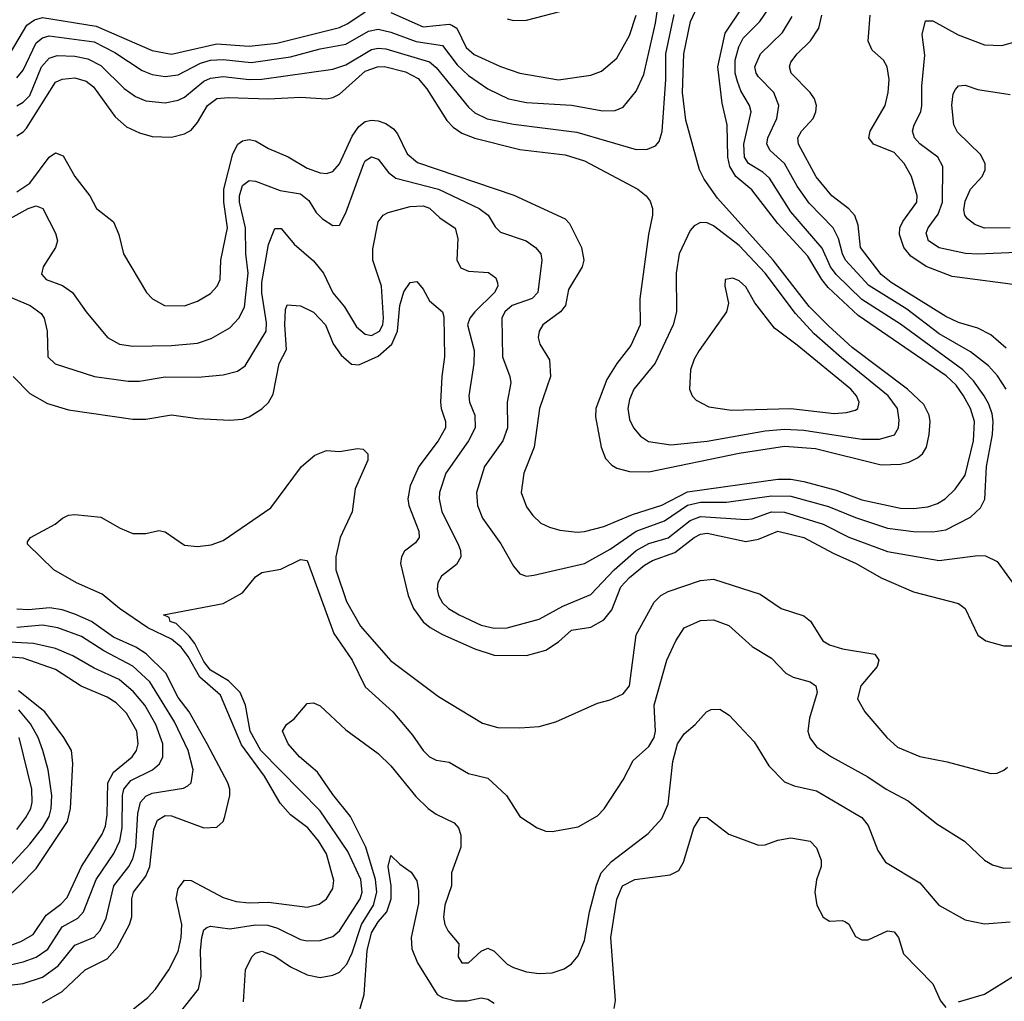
# Model space of a CAD drawing. Header units: inches. Extents: x 1308407 to 1441228, y 959628 to 1036311.
# Tile 375 of 656: x 1366639 to 1369692, y 1004652 to 1007696. Entities that reach past the tile are written whole.
import ezdxf

# ---------------------------------------------------------------- set-up
doc = ezdxf.new("R2010")
doc.units = ezdxf.units.IN
doc.header["$MEASUREMENT"] = 0
doc.layers.add('B3060', color=7, linetype='Continuous')

msp = doc.modelspace()

# ---------------------------------------------------------------- linework, layer by layer
at = {"layer": 'B3060', "color": 5}
for points, elevation in [([(1366630, 1007515.2), (1366650, 1007539.6), (1366690, 1007624.4), (1366710, 1007640.1), (1366730, 1007646), (1366870, 1007627.5), (1366934.1, 1007594.1), (1367018.4, 1007538.4), (1367050, 1007526.1), (1367090, 1007520.1), (1367130, 1007525.3), (1367199.4, 1007560.6), (1367230, 1007570.8), (1367270, 1007572.3), (1367356.5, 1007563.5), (1367478.9, 1007581.1), (1367570, 1007605.4), (1367650, 1007620.4), (1367720, 1007660), (1367750, 1007666.2), (1367790, 1007657.3), (1367868.1, 1007628.1), (1367950, 1007616.1), (1367995.7, 1007555.7), (1368030, 1007522.9), (1368090, 1007481.8), (1368154.3, 1007450), (1368210, 1007439.1), (1368350, 1007431.3), (1368447, 1007413), (1368485.3, 1007414.7), (1368510, 1007424.7), (1368550, 1007474.4), (1368574.2, 1007525.8), (1368610, 1007684.9), (1368622.9, 1007770)], 3260), ([(1366630, 1007336.1), (1366650, 1007348.1), (1366660, 1007360), (1366750, 1007501.7), (1366770, 1007511.7), (1366810, 1007516), (1366845, 1007505), (1366868.1, 1007488.1), (1366935.2, 1007395.2), (1366970, 1007363.5), (1367010, 1007345.1), (1367050, 1007334), (1367110, 1007332.1), (1367150, 1007341.5), (1367170, 1007353.5), (1367190, 1007377.4), (1367221.2, 1007430), (1367250, 1007451.2), (1367285, 1007455), (1367410, 1007450.4), (1367510, 1007455.5), (1367590, 1007450.6), (1367610, 1007454.6), (1367630, 1007465.3), (1367710, 1007535.9), (1367748.6, 1007550), (1367770, 1007550.9), (1367834.7, 1007534.7), (1367873.9, 1007513.9), (1367901.7, 1007481.7), (1367963.3, 1007383.3), (1367982.7, 1007362.7), (1368010, 1007344.1), (1368050, 1007328.4), (1368190, 1007293.2), (1368330, 1007276.7), (1368390, 1007258.1), (1368555.6, 1007170), (1368581.3, 1007150), (1368593.6, 1007133.6), (1368601.3, 1007110), (1368601.1, 1007090), (1368588.6, 1007030), (1368561.2, 1006830), (1368562.5, 1006750), (1368534, 1006686), (1368490, 1006629.8), (1368459.8, 1006580.2), (1368425.2, 1006490), (1368424.7, 1006464.7), (1368441.5, 1006370), (1368455.5, 1006335.5), (1368474.4, 1006314.4), (1368490, 1006305.1), (1368530, 1006294.7), (1368590, 1006293.5), (1368870, 1006351.6), (1369010, 1006373.4), (1369105.9, 1006365.9), (1369310, 1006316), (1369370, 1006318), (1369395.9, 1006324.1), (1369422.5, 1006337.5), (1369438.4, 1006350), (1369450.9, 1006370), (1369459.1, 1006410), (1369461.8, 1006450), (1369458.6, 1006470), (1369442.4, 1006502.4), (1369391.5, 1006550), (1369219.9, 1006679.9), (1369146.2, 1006746.2), (1369087, 1006807), (1368975.4, 1006950), (1368802.6, 1007142.6), (1368761.2, 1007201.2), (1368746.3, 1007230), (1368704.5, 1007384.5), (1368693.6, 1007470), (1368698.5, 1007590), (1368718.7, 1007690), (1368746.8, 1007750)], 3220), ([(1366306.2, 1007706.2), (1366330, 1007694.3), (1366372.6, 1007632.6), (1366408.3, 1007608.3), (1366490, 1007584.6), (1366550, 1007576.9), (1366590, 1007582.2), (1366610, 1007593.5), (1366660.7, 1007679.3), (1366684.7, 1007695.3), (1366710, 1007702.6), (1366875.7, 1007675.7), (1367050, 1007599.9), (1367110, 1007589.4), (1367250, 1007620.9), (1367350, 1007613.5), (1367436.5, 1007623.5), (1367630, 1007671.7), (1367656, 1007684), (1367710, 1007720.4)], 3280), ([(1366590.7, 1007069.3), (1366665.3, 1007110), (1366690, 1007118.3), (1366710.2, 1007110), (1366750, 1007034.4), (1366756.5, 1007010), (1366750.2, 1006990), (1366711.1, 1006930), (1366706.8, 1006906.8), (1366721.3, 1006890), (1366771.2, 1006871.2), (1366802.2, 1006850), (1366844.7, 1006790), (1366910.7, 1006710.7), (1366948.4, 1006690), (1366990, 1006683.1), (1367110, 1006686.1), (1367190, 1006693.3), (1367233, 1006707), (1367290, 1006740.1), (1367318.1, 1006770), (1367335.7, 1006804.3), (1367347.1, 1006910), (1367339.9, 1006970), (1367338.6, 1007050), (1367320.1, 1007130), (1367320.2, 1007150), (1367330, 1007182), (1367350, 1007197.4), (1367370, 1007195.4), (1367446.6, 1007166.6), (1367510, 1007155.9), (1367535.4, 1007135.4), (1367558.3, 1007098.3), (1367577.9, 1007077.9), (1367610, 1007057.3), (1367630, 1007058.7), (1367650, 1007096.9), (1367705.6, 1007250), (1367710, 1007258.2), (1367730, 1007270.7), (1367750, 1007263.2), (1367782.5, 1007222.5), (1367804.7, 1007204.7), (1367937.7, 1007170), (1368063.2, 1007110), (1368091.7, 1007090), (1368113.1, 1007053.1), (1368130, 1007036.9), (1368209, 1007010), (1368238.6, 1006990), (1368254.3, 1006970), (1368257.6, 1006950), (1368245.1, 1006850), (1368228.3, 1006831.7), (1368165.5, 1006810), (1368143.6, 1006790), (1368133.8, 1006770), (1368135.7, 1006650), (1368159.1, 1006590), (1368161.5, 1006570), (1368150.1, 1006510), (1368151.5, 1006430), (1368137.1, 1006390), (1368079.8, 1006310), (1368055.1, 1006230), (1368058.5, 1006190), (1368074.1, 1006150), (1368130.5, 1006070.5), (1368170, 1006001.6), (1368190, 1005978), (1368210, 1005970.4), (1368233.4, 1005973.4), (1368390, 1006009.6), (1368470, 1006053.7), (1368550, 1006109.8), (1368637.7, 1006142.3), (1368710, 1006190.3), (1368750, 1006200.2), (1368830, 1006199.7), (1368970, 1006219.6), (1369030, 1006218.1), (1369146.6, 1006186.6), (1369230, 1006152.3), (1369330, 1006119.7), (1369410, 1006108.7), (1369470, 1006108.1), (1369510, 1006114.4), (1369586.5, 1006153.5), (1369617.6, 1006182.4), (1369631, 1006209), (1369636.3, 1006310), (1369655.7, 1006410), (1369657.7, 1006450), (1369653.7, 1006473.7), (1369644, 1006504), (1369629.6, 1006530), (1369596.1, 1006576.1), (1369563.1, 1006610), (1369370, 1006751.5), (1369250, 1006828.2), (1369170, 1006905.8), (1369153.4, 1006930), (1369127.4, 1006987.4), (1369030, 1007099.9), (1368964.2, 1007204.2), (1368943.5, 1007223.5), (1368898.9, 1007250), (1368886.4, 1007270), (1368884.4, 1007310), (1368906.7, 1007410), (1368901.6, 1007430), (1368875.3, 1007475.3), (1368864.3, 1007504.3), (1368857.3, 1007530), (1368857, 1007570), (1368868.5, 1007611.5), (1368881.7, 1007638.3), (1368933.8, 1007690), (1368960.3, 1007730)], 3160), ([(1366630, 1007161.9), (1366670, 1007188.5), (1366730, 1007270.1), (1366750, 1007283.5), (1366773.6, 1007273.6), (1366809.5, 1007210), (1366855.8, 1007150), (1366877.3, 1007110), (1366930, 1007068.7), (1366946.7, 1007030), (1366960.2, 1006970), (1367031.7, 1006850), (1367050.4, 1006830), (1367087.7, 1006810), (1367150, 1006808.7), (1367190, 1006823.2), (1367230, 1006847), (1367250.8, 1006869.2), (1367260.5, 1006890), (1367262.7, 1006950), (1367283.1, 1007050), (1367271.9, 1007130), (1367271.9, 1007170), (1367299.6, 1007280.4), (1367315.2, 1007310), (1367330, 1007320.3), (1367350, 1007324.6), (1367370, 1007320.6), (1367410, 1007297), (1367470.8, 1007270.8), (1367530, 1007235.7), (1367570, 1007220.7), (1367590, 1007218.5), (1367610, 1007225.5), (1367630, 1007249.3), (1367670, 1007334.5), (1367690, 1007365.2), (1367710, 1007380.3), (1367730, 1007384.7), (1367750, 1007382), (1367773.8, 1007373.8), (1367797.4, 1007357.4), (1367810, 1007341.8), (1367840.4, 1007280.4), (1367872.6, 1007252.6), (1368171.3, 1007151.3), (1368330, 1007078.7), (1368344, 1007064), (1368380.4, 1006990), (1368387.8, 1006950), (1368383.3, 1006930), (1368340.8, 1006859.2), (1368331.3, 1006810), (1368315.2, 1006790), (1368261, 1006750), (1368249.4, 1006730), (1368246.2, 1006710), (1368251.2, 1006690), (1368281.2, 1006641.2), (1368285.1, 1006590), (1368250.6, 1006490), (1368234.5, 1006370), (1368201.9, 1006290), (1368193.5, 1006230), (1368210, 1006185.7), (1368230, 1006158.3), (1368255.2, 1006135.2), (1368281.9, 1006121.9), (1368313.5, 1006113.5), (1368367, 1006107), (1368390, 1006108.5), (1368450, 1006124.6), (1368538.8, 1006161.2), (1368629.8, 1006190.2), (1368710, 1006231.8), (1368990, 1006271.3), (1369030, 1006271.4), (1369070, 1006264.2), (1369170, 1006237.4), (1369250, 1006207.2), (1369370, 1006181.3), (1369410, 1006180.1), (1369454.5, 1006185.5), (1369484.6, 1006195.4), (1369508.2, 1006210), (1369539.7, 1006240.3), (1369570, 1006283.2), (1369596.1, 1006390), (1369598.9, 1006450), (1369586.6, 1006490), (1369565.8, 1006530), (1369542.4, 1006562.4), (1369511.7, 1006591.7), (1369238.5, 1006778.5), (1369146, 1006866), (1369126.1, 1006890), (1369082.8, 1006962.8), (1368990, 1007064), (1368908.8, 1007168.8), (1368858.9, 1007210), (1368840.7, 1007240.7), (1368834.2, 1007270), (1368832.3, 1007370), (1368817.2, 1007437.2), (1368803.4, 1007550), (1368826.3, 1007653.7), (1368877.3, 1007730)], 3180), ([(1367790, 1007717.9), (1367890, 1007674.2), (1367970, 1007681.6), (1367978.9, 1007678.9), (1367993.9, 1007670), (1368023.7, 1007610), (1368047.7, 1007587.7), (1368130, 1007550.5), (1368190, 1007530.5), (1368310, 1007509.3), (1368410, 1007524.1), (1368443.3, 1007536.7), (1368490, 1007576.8), (1368530, 1007646.5), (1368550.3, 1007710)], 3280), ([(1368150, 1007698.9), (1368170, 1007693.6), (1368210, 1007694.8), (1368317.4, 1007722.6)], 3320), ([(1366630, 1007428.3), (1366650, 1007440.5), (1366670, 1007460.8), (1366705.9, 1007550), (1366730, 1007576.9), (1366755.1, 1007584.9), (1366810, 1007583), (1366850, 1007574.4), (1366890, 1007554), (1366962.4, 1007482.4), (1366997.5, 1007457.5), (1367030, 1007444.4), (1367090, 1007437.8), (1367130, 1007445.9), (1367150, 1007455.4), (1367210, 1007505.4), (1367230, 1007515), (1367270, 1007519.3), (1367350, 1007510.9), (1367390, 1007511.5), (1367610, 1007542.2), (1367650, 1007555.8), (1367730, 1007603), (1367750, 1007608.1), (1367774, 1007606), (1367910, 1007565.3), (1367930, 1007547.2), (1368030, 1007424.7), (1368050, 1007407.3), (1368088.3, 1007388.3), (1368170, 1007372.4), (1368366.8, 1007346.8), (1368550, 1007293.6), (1368585.7, 1007294.3), (1368610, 1007304.7), (1368621.5, 1007318.5), (1368630.9, 1007349.1), (1368641.9, 1007510), (1368642.7, 1007590), (1368668.3, 1007711.7)], 3240), ([(1369697.1, 1006550), (1369671.2, 1006591.2), (1369642.4, 1006622.4), (1369586.5, 1006666.5), (1369490, 1006721.6), (1369390, 1006798.7), (1369271.4, 1006871.4), (1369199.1, 1006950), (1369189.7, 1006970), (1369177.9, 1007017.9), (1369160.8, 1007050), (1369087.1, 1007127.1), (1369050, 1007179.6), (1369010.7, 1007250), (1368965.6, 1007290), (1368955.8, 1007310), (1368958.9, 1007330), (1368986.9, 1007390), (1368992.9, 1007430), (1368976.9, 1007470), (1368930, 1007519.2), (1368922.6, 1007530), (1368918.7, 1007550), (1368935.6, 1007590), (1369003.9, 1007656.1), (1369034.2, 1007705.8)], 3140), ([(1369697.1, 1006677.1), (1369650, 1006718.5), (1369610, 1006739.5), (1369550, 1006757.3), (1369510, 1006775.1), (1369341.3, 1006881.3), (1369310, 1006905.9), (1369245.9, 1006990), (1369238.6, 1007058.6), (1369228.3, 1007088.3), (1369209.9, 1007109.9), (1369157.1, 1007150), (1369108.9, 1007208.9), (1369053.3, 1007310), (1369052.1, 1007330), (1369062.8, 1007350), (1369098.8, 1007390), (1369107.9, 1007410), (1369109.2, 1007430), (1369103.4, 1007450), (1369089.9, 1007470), (1369031.1, 1007530), (1369025.3, 1007550), (1369030, 1007563.7), (1369049.9, 1007590), (1369090.4, 1007630), (1369116.4, 1007670), (1369126.4, 1007710)], 3120), ([(1369750, 1006870.5), (1369530, 1006900.1), (1369450, 1006930.2), (1369402.3, 1006962.3), (1369380.6, 1006990), (1369366.4, 1007030), (1369368.3, 1007050), (1369377.6, 1007070), (1369421, 1007130), (1369421.7, 1007150), (1369403.7, 1007210), (1369381.2, 1007250), (1369350, 1007284.6), (1369286.4, 1007310), (1369271.9, 1007330), (1369275.9, 1007350), (1369322.5, 1007430), (1369332.2, 1007470), (1369335.2, 1007510), (1369329.1, 1007550), (1369316.8, 1007570), (1369281.6, 1007601.6), (1369270, 1007629.4), (1369276, 1007710)], 3080), ([(1369730, 1006974.1), (1369610, 1006969.1), (1369571.4, 1006971.4), (1369490, 1006988.5), (1369456.8, 1007010), (1369450, 1007034), (1369456.1, 1007050), (1369487.2, 1007092.8), (1369499.8, 1007130), (1369501.1, 1007241.1), (1369485.2, 1007270), (1369430, 1007310.5), (1369413.8, 1007330), (1369407, 1007350), (1369412.2, 1007370), (1369432.6, 1007410), (1369436, 1007430), (1369436.6, 1007490), (1369445.6, 1007585.6), (1369436.8, 1007650), (1369447.3, 1007692.8), (1369470, 1007692.4), (1369549, 1007649), (1369630, 1007618), (1369683.9, 1007616.1), (1369762.6, 1007637.4)], 3060), ([(1369710, 1007050.3), (1369629.9, 1007049.9), (1369600.7, 1007060.7), (1369578, 1007078), (1369569.5, 1007089.5), (1369566.7, 1007106.7), (1369570, 1007133.7), (1369586.9, 1007170), (1369623.4, 1007210), (1369632.8, 1007230), (1369632.2, 1007250), (1369617.6, 1007277.6), (1369547.2, 1007347.2), (1369535.5, 1007370), (1369529, 1007431), (1369533.7, 1007466.3), (1369540.6, 1007479.4), (1369550, 1007491.3), (1369570, 1007493.2), (1369610, 1007479), (1369710, 1007464.1)], 3040), ([(1366599.8, 1006839.8), (1366671, 1006810), (1366705.2, 1006785.2), (1366714.4, 1006770), (1366724.2, 1006730), (1366725.6, 1006650), (1366748.4, 1006628.4), (1366870.6, 1006589.4), (1366975.2, 1006575.2), (1367010, 1006575.4), (1367090, 1006588.1), (1367192.5, 1006587.5), (1367270, 1006594.5), (1367313.9, 1006606.1), (1367337.7, 1006622.3), (1367402.6, 1006730), (1367404.5, 1006755.5), (1367389.2, 1006849.2), (1367390, 1006880.5), (1367410, 1006999.3), (1367430, 1007048.7), (1367450, 1007048.9), (1367490, 1007000.2), (1367550, 1006947.8), (1367580.5, 1006910), (1367610, 1006849.2), (1367645.5, 1006805.5), (1367683.5, 1006743.5), (1367710, 1006720.5), (1367730, 1006716.6), (1367754.6, 1006730), (1367764.9, 1006750), (1367767.3, 1006770), (1367760.7, 1006870), (1367733.3, 1006950), (1367734.2, 1006985.8), (1367750.6, 1007069.4), (1367765.4, 1007090), (1367781.6, 1007098.4), (1367850, 1007116.8), (1367890, 1007118.7), (1367910, 1007111.5), (1367941.7, 1007081.7), (1367989.1, 1007049.1), (1367997.6, 1007017.6), (1367994.4, 1006950), (1368006.5, 1006926.5), (1368030, 1006916.4), (1368092.3, 1006912.3), (1368115.4, 1006895.4), (1368120.2, 1006880.2), (1368120.9, 1006870), (1368110.7, 1006850), (1368049.7, 1006790), (1368034.2, 1006770), (1368027.8, 1006750), (1368048.3, 1006670), (1368046.8, 1006630), (1368031.7, 1006530), (1368033.4, 1006510), (1368050.1, 1006470), (1368051, 1006430), (1368030.6, 1006390), (1367960.6, 1006290), (1367940.9, 1006230), (1367939.6, 1006210), (1367947.5, 1006170), (1367998, 1006070), (1368005.6, 1006050), (1368006.7, 1006030), (1367993.7, 1006006.3), (1367946.3, 1005970), (1367935.3, 1005950), (1367933.5, 1005930), (1367937.9, 1005910), (1367950, 1005887.9), (1367967.9, 1005870), (1368002, 1005850), (1368070, 1005818.6), (1368110, 1005809.3), (1368150, 1005810.5), (1368250, 1005837.3), (1368322.7, 1005877.3), (1368410, 1005913.5), (1368481.7, 1005990), (1368550, 1006049.8), (1368590, 1006071.7), (1368650, 1006089.5), (1368717.4, 1006142.6), (1368750, 1006155.4), (1368890, 1006146.1), (1368910, 1006147.9), (1368970, 1006169.5), (1369010, 1006169), (1369130, 1006131.3), (1369210, 1006091.8), (1369330, 1006047.2), (1369490, 1006018.6), (1369610, 1006034.8), (1369633.8, 1006033.8), (1369670, 1006016.1), (1369730, 1005933.1)], 3140), ([(1366618.6, 1006590), (1366670, 1006536.3), (1366725.3, 1006505.3), (1366790, 1006485.7), (1366990, 1006457.2), (1367030, 1006457.5), (1367110, 1006470.9), (1367190, 1006459.1), (1367290, 1006453.7), (1367330, 1006457.3), (1367350, 1006464.4), (1367390, 1006489.4), (1367410, 1006508.7), (1367424.8, 1006535.2), (1367443, 1006630), (1367466.4, 1006673.6), (1367461.3, 1006750), (1367463.2, 1006796.8), (1367468.3, 1006811.7), (1367510, 1006808.2), (1367550, 1006788.5), (1367587.5, 1006750), (1367610.6, 1006690.6), (1367635.7, 1006655.7), (1367668.1, 1006628.1), (1367690, 1006625.9), (1367750, 1006652.3), (1367792.3, 1006690), (1367810.5, 1006730), (1367817.7, 1006810), (1367830, 1006852.2), (1367850, 1006881.1), (1367870, 1006883.7), (1367890, 1006860.4), (1367910, 1006824.2), (1367950.1, 1006790.1), (1367954.1, 1006774.1), (1367956, 1006650), (1367947.7, 1006590), (1367943.8, 1006510), (1367945.9, 1006490), (1367959.6, 1006450), (1367959.4, 1006430), (1367936.6, 1006390), (1367876.2, 1006310), (1367849.2, 1006250), (1367842.4, 1006210), (1367845.2, 1006190), (1367876.2, 1006110), (1367877.3, 1006090), (1367866.4, 1006073.6), (1367832.4, 1006047.6), (1367822.9, 1006030), (1367819.5, 1006010), (1367843, 1005910), (1367860.1, 1005870), (1367890, 1005829.1), (1367911.2, 1005811.1), (1367950, 1005789.3), (1368050, 1005744.8), (1368110, 1005725.8), (1368210, 1005724.3), (1368270, 1005740.9), (1368310, 1005766.7), (1368350, 1005803.1), (1368410, 1005812.4), (1368450, 1005835.1), (1368474.4, 1005865.6), (1368503.2, 1005936.8), (1368530, 1005966.3), (1368575.9, 1006004.1), (1368601.2, 1006018.8), (1368670, 1006044.1), (1368730, 1006090.1), (1368750, 1006100.1), (1368770, 1006103.4), (1368890, 1006077.6), (1368930, 1006085.5), (1368990, 1006110.4), (1369070, 1006090.1), (1369161.5, 1006041.5), (1369232.5, 1006010), (1369310, 1005965.4), (1369410, 1005921.6), (1369550, 1005885.2), (1369570.2, 1005870), (1369610, 1005787.6), (1369634.9, 1005770), (1369690, 1005754.6), (1369730, 1005754.6)], 3120), ([(1366991.5, 1004628.5), (1367036.3, 1004663.7), (1367059.9, 1004690), (1367100.9, 1004750), (1367130, 1004806.9), (1367139.6, 1004850), (1367141.8, 1004890), (1367123.8, 1004970), (1367130, 1005001.6), (1367150, 1005027.6), (1367170, 1005027.2), (1367270, 1004974.1), (1367310, 1004961.3), (1367350, 1004957.4), (1367410, 1004959), (1367530, 1004944.2), (1367566.9, 1004953.1), (1367590.3, 1004969.7), (1367610, 1005002), (1367613.3, 1005026.7), (1367590, 1005109.8), (1367565.8, 1005150), (1367532.2, 1005190), (1367478.2, 1005230), (1367446.3, 1005266.3), (1367397.8, 1005350), (1367327, 1005447), (1367261.2, 1005601.2), (1367197.3, 1005657.3), (1367161.6, 1005721.6), (1367139.7, 1005750), (1367110, 1005774.9), (1367036.3, 1005810), (1366948, 1005870), (1366894.3, 1005914.3), (1366815, 1005950), (1366744.9, 1005990), (1366662.6, 1006070), (1366663.3, 1006076.7), (1366672.3, 1006090), (1366748.4, 1006131.6), (1366772, 1006150), (1366790, 1006159.6), (1366810, 1006161.8), (1366890, 1006153.8), (1366950, 1006119), (1366990, 1006102.8), (1367030, 1006102.4), (1367070, 1006111.5), (1367090, 1006107.4), (1367150, 1006066.5), (1367190, 1006062.8), (1367232.5, 1006067.5), (1367270, 1006080.8), (1367417.3, 1006182.7), (1367512.8, 1006310), (1367554.1, 1006345.9), (1367590, 1006359.7), (1367630, 1006356.5), (1367686.1, 1006366.1), (1367703.8, 1006363.8), (1367718.3, 1006350), (1367718, 1006330), (1367678.8, 1006241.2), (1367669.2, 1006170), (1367632.4, 1006090), (1367619.1, 1006030), (1367618.7, 1005990), (1367652.2, 1005892.2), (1367695.6, 1005815.6), (1367788.5, 1005708.5), (1367937.3, 1005597.3), (1368074.2, 1005514.2), (1368121, 1005501), (1368190, 1005499.8), (1368250, 1005504.4), (1368300.9, 1005519.1), (1368430, 1005576.3), (1368470, 1005586.8), (1368510, 1005605.6), (1368529.5, 1005630.5), (1368550, 1005788.4), (1368605.8, 1005890), (1368627, 1005910), (1368650, 1005922.4), (1368750, 1005956.6), (1368790, 1005961.1), (1368934.3, 1005914.3), (1368999.5, 1005870), (1369070, 1005847.1), (1369090.7, 1005830.7), (1369129.2, 1005770), (1369150, 1005757), (1369190, 1005744.8), (1369290, 1005728.9), (1369302.6, 1005710), (1369297.4, 1005690), (1369246.9, 1005630), (1369236.5, 1005590), (1369259.6, 1005550), (1369327.2, 1005470), (1369360.2, 1005440.2), (1369430, 1005410.8), (1369514.6, 1005394.6), (1369650, 1005358.3), (1369670, 1005359.5), (1369690, 1005368.5), (1369701.6, 1005378.4)], 3080), ([(1367130, 1004610.1), (1367193.3, 1004690), (1367201.3, 1004730), (1367199.7, 1004810), (1367203.5, 1004850), (1367210, 1004874), (1367219.1, 1004880.9), (1367230, 1004885.5), (1367290, 1004876.7), (1367370, 1004889.1), (1367408.2, 1004888.2), (1367438.7, 1004878.7), (1367510, 1004843.3), (1367530, 1004839.3), (1367570, 1004840.4), (1367610, 1004853.5), (1367630, 1004870.1), (1367694.1, 1004970), (1367700.6, 1004990), (1367697, 1005030), (1367656.3, 1005116.3), (1367570, 1005242.3), (1367386.6, 1005430), (1367353.2, 1005490), (1367339.2, 1005570), (1367322.2, 1005610), (1367286.1, 1005646.1), (1367230, 1005678.8), (1367210, 1005706.2), (1367181.7, 1005761.7), (1367164.1, 1005784.1), (1367124, 1005824), (1367105.6, 1005830), (1367102, 1005842), (1367085.2, 1005850), (1367270, 1005886), (1367330, 1005918.4), (1367370, 1005968.4), (1367390, 1005981.4), (1367448.4, 1005991.6), (1367510, 1006022), (1367530, 1006019.1), (1367612.4, 1005792.4), (1367670.1, 1005710), (1367710, 1005627.2), (1367796, 1005550), (1367857.2, 1005477.2), (1367889.7, 1005429.7), (1367910, 1005410.2), (1367930, 1005399.8), (1367970, 1005393.7), (1368030, 1005358.5), (1368090, 1005344.4), (1368148.4, 1005290), (1368190, 1005225.3), (1368243, 1005190), (1368270, 1005179.6), (1368290, 1005178.9), (1368370, 1005192.9), (1368430, 1005227.6), (1368450.6, 1005249.4), (1368510, 1005338.7), (1368541, 1005399), (1368590, 1005441.7), (1368606.6, 1005470), (1368609.9, 1005490), (1368606.3, 1005570), (1368645.7, 1005710), (1368673.3, 1005770), (1368699.1, 1005810), (1368750, 1005832.4), (1368790, 1005834.6), (1368837.9, 1005817.9), (1368910, 1005752.3), (1368970, 1005715.8), (1369014.3, 1005670), (1369037.5, 1005657.5), (1369090, 1005643.2), (1369107.6, 1005630), (1369111.7, 1005610), (1369087.7, 1005530), (1369083, 1005490), (1369088.6, 1005468.6), (1369110, 1005441.6), (1369156.5, 1005410), (1369268.4, 1005348.4), (1369325.3, 1005310), (1369394.2, 1005274.2), (1369482.6, 1005202.6), (1369568.3, 1005148.2), (1369630.2, 1005090.2), (1369655.2, 1005075.2), (1369690, 1005065), (1369730, 1005066.3)], 3060), ([(1366710, 1004647.4), (1366770, 1004682.4), (1366841.7, 1004750), (1366910, 1004783.9), (1366941.1, 1004818.9), (1366979, 1004890), (1366986.1, 1004913.9), (1366986.8, 1004970), (1366991.4, 1004990), (1367030, 1005040.4), (1367042.3, 1005070), (1367054.8, 1005185.2), (1367066.3, 1005213.7), (1367090, 1005227.8), (1367110, 1005227.5), (1367209.8, 1005190.2), (1367250, 1005192.1), (1367269.9, 1005210.1), (1367275.1, 1005224.9), (1367290.3, 1005290), (1367290.3, 1005310), (1367283.7, 1005330), (1367220.4, 1005450), (1367164.7, 1005550), (1367130, 1005593.9), (1367092.1, 1005670), (1367031.2, 1005730), (1366999.4, 1005750), (1366930, 1005781.2), (1366861.7, 1005830), (1366810, 1005852.4), (1366770, 1005865.9), (1366732.5, 1005872.5), (1366665.9, 1005865.9), (1366630, 1005868.3)], 3120), ([(1366470, 1004685.5), (1366650, 1004707.5), (1366710, 1004726.8), (1366758.4, 1004761.6), (1366810, 1004826.6), (1366870, 1004850.6), (1366888.8, 1004871.2), (1366906.5, 1004910), (1366930.6, 1005010), (1366977, 1005070), (1366990, 1005093.7), (1366999, 1005130), (1367005.2, 1005234.8), (1367013.8, 1005270), (1367030, 1005288.6), (1367050, 1005297.1), (1367146.8, 1005313.2), (1367159.9, 1005320.1), (1367170.6, 1005330), (1367176.7, 1005370), (1367160.9, 1005430), (1367119.1, 1005519.1), (1367042.5, 1005642.5), (1366990, 1005691.4), (1366899.2, 1005739.2), (1366830, 1005782.8), (1366757.4, 1005810), (1366710, 1005818.1), (1366630, 1005811)], 3140), ([(1366550, 1004751.4), (1366650, 1004774.4), (1366690, 1004789.4), (1366726, 1004814), (1366770, 1004882.5), (1366819.2, 1004910), (1366836.9, 1004930), (1366876.1, 1005030), (1366930.3, 1005110), (1366948.8, 1005150), (1366956.1, 1005190), (1366957.2, 1005290), (1366961.9, 1005310), (1366983.4, 1005336.6), (1367050.6, 1005370), (1367071.8, 1005388.2), (1367082.2, 1005410), (1367082.4, 1005450), (1367061.4, 1005510), (1367026.6, 1005570), (1366992.1, 1005612.1), (1366947.5, 1005650), (1366870, 1005685), (1366803.7, 1005723.7), (1366750, 1005746.4), (1366681.8, 1005761.8), (1366550, 1005768.8)], 3160), ([(1366570, 1004810.3), (1366642.8, 1004837.2), (1366680.3, 1004859.7), (1366721, 1004919), (1366766.8, 1004953.2), (1366786.3, 1004973.7), (1366830.3, 1005070), (1366894.8, 1005170), (1366904.4, 1005195.6), (1366909.7, 1005230), (1366912.1, 1005330), (1366930, 1005362.1), (1366987.2, 1005410), (1367000.6, 1005430), (1367006.5, 1005450), (1367002, 1005490), (1366970, 1005546), (1366937.5, 1005577.5), (1366910, 1005595.2), (1366829.2, 1005629.2), (1366750, 1005680.6), (1366650, 1005715.6), (1366550, 1005724.3)], 3180), ([(1366584.1, 1004955.9), (1366690, 1005063.6), (1366787.3, 1005210), (1366796.7, 1005250), (1366803.7, 1005390), (1366799.3, 1005430), (1366776, 1005470), (1366716.6, 1005550), (1366634.9, 1005614.9)], 3220), ([(1366559.7, 1005020.3), (1366670, 1005138.9), (1366709.9, 1005190), (1366730, 1005225.5), (1366736.9, 1005250), (1366738.2, 1005290), (1366727.5, 1005370), (1366711, 1005430), (1366696.3, 1005470), (1366672.8, 1005512.8), (1366635.8, 1005555.8)], 3240), ([(1367332.9, 1004650), (1367338.5, 1004750), (1367358.2, 1004790), (1367370, 1004801.4), (1367390, 1004807.9), (1367430, 1004791.8), (1367478.7, 1004758.7), (1367530, 1004734), (1367570, 1004726.3), (1367610, 1004732.8), (1367630, 1004742.7), (1367652.9, 1004767.1), (1367670, 1004802.3), (1367698.3, 1004890), (1367736.2, 1004950), (1367746.3, 1004990), (1367742.5, 1005030), (1367711.9, 1005130), (1367665, 1005225), (1367610, 1005293.1), (1367562.4, 1005362.4), (1367506.5, 1005410), (1367470.9, 1005450), (1367453.6, 1005490), (1367466, 1005510), (1367490, 1005528), (1367530, 1005575.5), (1367550, 1005577.6), (1367570, 1005567.9), (1367650, 1005493.4), (1367750, 1005420.6), (1367790, 1005382.2), (1367867.2, 1005287.2), (1367905.2, 1005250), (1367930, 1005232.1), (1367985.9, 1005205.9), (1367999.7, 1005190), (1368007.1, 1005167.1), (1368007.1, 1005130), (1367977.4, 1005050), (1367977.7, 1005010), (1367957.1, 1004950), (1367952.5, 1004912.5), (1367957.1, 1004890), (1367967.3, 1004870), (1368000.8, 1004830), (1367998.9, 1004790), (1368010, 1004771.7), (1368030, 1004771.3), (1368070, 1004807.5), (1368090, 1004816.9), (1368110, 1004807.1), (1368150, 1004766.9), (1368170, 1004756.5), (1368210, 1004743.6), (1368250, 1004738), (1368290, 1004740.3), (1368327.5, 1004752.5), (1368350, 1004768.7), (1368370, 1004792.7), (1368390, 1004840.7), (1368405.2, 1004930), (1368427.4, 1005012.6), (1368442.2, 1005050), (1368474.3, 1005085.7), (1368587.8, 1005172.2), (1368630, 1005218.5), (1368650, 1005263.8), (1368663.8, 1005396.2), (1368678.4, 1005450), (1368698.9, 1005481.1), (1368732.9, 1005510), (1368768.6, 1005550), (1368783, 1005557), (1368810, 1005557.7), (1368839.2, 1005539.2), (1368916.6, 1005456.6), (1368962, 1005382), (1369010, 1005332.3), (1369040.1, 1005320.1), (1369110, 1005304.5), (1369250, 1005221.7), (1369270, 1005196.9), (1369299.7, 1005119.7), (1369323.7, 1005083.7), (1369430, 1005019), (1369489.2, 1004950), (1369570, 1004905.2), (1369630, 1004892.4), (1369710, 1004898.8)], 3040), ([(1366630, 1005184.6), (1366658.2, 1005221.8), (1366673, 1005250), (1366677.4, 1005270), (1366676.4, 1005310), (1366637.5, 1005470)], 3260), ([(1368482.3, 1004630), (1368485.9, 1004654.1), (1368472.2, 1004850), (1368490, 1004968.4), (1368507.5, 1005010), (1368546, 1005030), (1368656.2, 1005043.8), (1368682.6, 1005057.4), (1368696.8, 1005083.2), (1368728.7, 1005190), (1368750, 1005223), (1368770, 1005221.6), (1368838, 1005170), (1368930, 1005136.2), (1368950, 1005137.5), (1368990, 1005151.7), (1369030, 1005159.4), (1369090, 1005148.7), (1369110, 1005128), (1369124, 1005090), (1369124, 1005070), (1369110, 1005029.2), (1369104.3, 1004990), (1369110.3, 1004950), (1369130, 1004912.7), (1369150, 1004901.1), (1369190, 1004903), (1369199, 1004899), (1369210, 1004890.8), (1369230, 1004853.4), (1369250, 1004842.4), (1369270, 1004843.1), (1369329.9, 1004870.1), (1369350, 1004867), (1369363.6, 1004850), (1369379.2, 1004799.2), (1369470, 1004706), (1369493.5, 1004653.5), (1369510, 1004632.7)], 3020), ([(1367693.1, 1004626.9), (1367706.8, 1004673.2), (1367716.5, 1004810), (1367730, 1004864), (1367750, 1004898.8), (1367777.3, 1004930), (1367791.1, 1004970), (1367790.6, 1005010), (1367781.7, 1005070), (1367790, 1005103.8), (1367817.3, 1005077.3), (1367852.7, 1005052.7), (1367870, 1005026), (1367875.5, 1004995.5), (1367875.6, 1004955.6), (1367853.1, 1004850), (1367855.2, 1004815.2), (1367871.8, 1004771.8), (1367933.6, 1004673.6), (1367950, 1004663.4), (1367990, 1004653.1), (1368026.8, 1004653.2), (1368070, 1004662.4), (1368090, 1004658.5), (1368110, 1004646.1)], 3020), ([(1369549.8, 1004650.2), (1369630, 1004674), (1369720.5, 1004730)], 3020)]:
    msp.add_lwpolyline(points, dxfattribs=dict(at, elevation=elevation))
for points, elevation in [([(1368750, 1007066.6), (1368730, 1007056.8), (1368717.7, 1007042.3), (1368683.7, 1006970), (1368674.4, 1006910), (1368675.7, 1006790), (1368665.2, 1006750), (1368609.4, 1006630.6), (1368542.7, 1006550), (1368530, 1006518.7), (1368524.8, 1006490), (1368530, 1006456.4), (1368542.3, 1006430), (1368564.1, 1006404.1), (1368588.4, 1006388.4), (1368657.5, 1006377.5), (1368770, 1006388.5), (1368950, 1006420.9), (1369010, 1006426.2), (1369070, 1006423), (1369250, 1006395.7), (1369304.9, 1006395.1), (1369351, 1006409), (1369363.6, 1006430), (1369366.2, 1006453.8), (1369360.8, 1006490), (1369332.2, 1006530), (1369187.2, 1006647.2), (1369102.3, 1006722.3), (1369044.7, 1006784.7), (1368949.9, 1006910), (1368870, 1006996), (1368790, 1007056.8), (1368770, 1007065.5)], 3240), ([(1368850, 1006894), (1368826, 1006890), (1368825.7, 1006870), (1368836.7, 1006816.7), (1368830.3, 1006790), (1368745.4, 1006670), (1368730, 1006643), (1368718.7, 1006610), (1368716.1, 1006550), (1368724.2, 1006530), (1368736.1, 1006516.1), (1368775.4, 1006495.4), (1368845.6, 1006485.6), (1369030.1, 1006490.1), (1369164.7, 1006475.3), (1369202.1, 1006477.9), (1369230, 1006485.5), (1369237.3, 1006490), (1369242.3, 1006510), (1369233, 1006530), (1369215.8, 1006550), (1369050, 1006686.6), (1368979.1, 1006739.1), (1368918.4, 1006818.4), (1368890, 1006867.3), (1368870, 1006886.6)], 3260)]:
    msp.add_lwpolyline(points, close=True, dxfattribs=dict(at, elevation=elevation))

doc.saveas('drawing.dxf')
